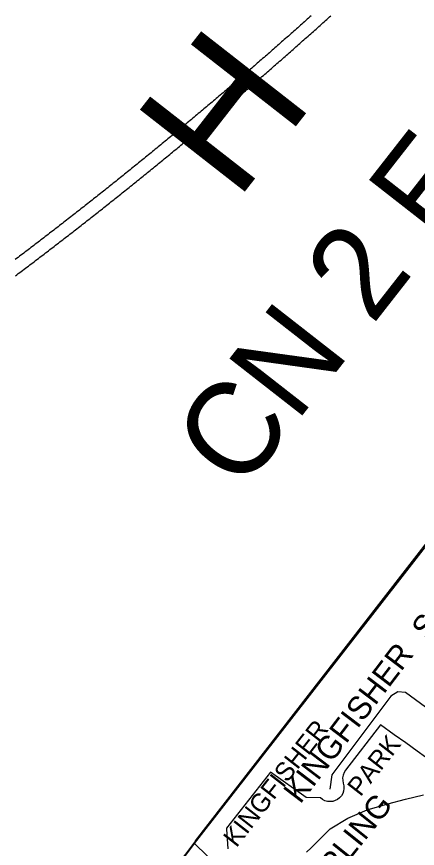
# Model space of a CAD drawing. Extents: x 586326 to 623965, y 4819854 to 4857850.
# Drawn here: x 595265 to 595698, y 4844078 to 4844977 of the extents above; entities that cross this region are included whole.
import ezdxf

# ---------------------------------------------------------------- set-up
doc = ezdxf.new("R2010")
doc.units = 0
for name, color, linetype in [('Grid Lbls', 7, 'Continuous'), ('Lots_Concessions', 7, 'Continuous'), ('Major Rds and Hwys', 7, 'Continuous'), ('Minor Rd Lbls', 7, 'Continuous'), ('Minor Rds', 7, 'Continuous'), ('Municipal Bdry', 7, 'Continuous'), ('Park Lbls', 7, 'Continuous'), ('Park Outlines', 7, 'Continuous')]:
    doc.layers.add(name, color=color, linetype=linetype)

msp = doc.modelspace()

# ---------------------------------------------------------------- linework, layer by layer
at = {"layer": 'Major Rds and Hwys'}
for points in [[(595583.23, 4844978.36), (595581.78, 4844977.06), (595580.33, 4844975.76), (595578.88, 4844974.46), (595577.42, 4844973.16), (595575.97, 4844971.86), (595574.52, 4844970.57), (595573.06, 4844969.27), (595571.61, 4844967.97), (595570.16, 4844966.68), (595568.7, 4844965.38), (595567.24, 4844964.09), (595565.79, 4844962.8), (595564.33, 4844961.5), (595562.87, 4844960.21), (595561.42, 4844958.92), (595559.96, 4844957.63), (595558.5, 4844956.34), (595557.04, 4844955.05), (595555.58, 4844953.76), (595554.12, 4844952.47), (595552.66, 4844951.18), (595551.2, 4844949.89), (595549.74, 4844948.6), (595548.27, 4844947.32), (595546.81, 4844946.03), (595545.35, 4844944.75), (595543.89, 4844943.46), (595542.42, 4844942.18), (595540.96, 4844940.89), (595539.49, 4844939.61), (595538.03, 4844938.33), (595536.56, 4844937.04), (595535.09, 4844935.76), (595533.63, 4844934.48), (595532.16, 4844933.2), (595530.69, 4844931.92), (595529.22, 4844930.64), (595527.75, 4844929.36), (595526.28, 4844928.08), (595524.81, 4844926.81), (595523.34, 4844925.53), (595521.87, 4844924.25), (595520.4, 4844922.98), (595518.93, 4844921.7), (595517.45, 4844920.43), (595515.98, 4844919.15), (595514.51, 4844917.88), (595513.03, 4844916.6), (595511.56, 4844915.33), (595510.08, 4844914.06), (595508.61, 4844912.79), (595507.13, 4844911.52), (595505.65, 4844910.25), (595504.18, 4844908.98), (595502.7, 4844907.71), (595501.22, 4844906.44), (595499.74, 4844905.17), (595498.26, 4844903.9), (595496.78, 4844902.64), (595495.3, 4844901.37), (595493.82, 4844900.11), (595492.34, 4844898.84), (595490.86, 4844897.58), (595489.38, 4844896.31), (595487.9, 4844895.05), (595486.41, 4844893.79), (595484.93, 4844892.52), (595483.45, 4844891.26), (595481.96, 4844890), (595480.48, 4844888.74), (595478.99, 4844887.48), (595477.5, 4844886.22), (595476.02, 4844884.96), (595474.53, 4844883.71), (595473.04, 4844882.45), (595471.56, 4844881.19), (595470.07, 4844879.93), (595468.58, 4844878.68), (595467.09, 4844877.42), (595465.6, 4844876.17), (595464.11, 4844874.91), (595462.62, 4844873.66), (595461.13, 4844872.41), (595459.63, 4844871.16), (595458.14, 4844869.9), (595456.65, 4844868.65), (595455.16, 4844867.4), (595453.66, 4844866.15), (595452.17, 4844864.9), (595450.67, 4844863.65), (595449.18, 4844862.41), (595447.68, 4844861.16), (595446.19, 4844859.91), (595444.69, 4844858.66), (595443.19, 4844857.42), (595441.69, 4844856.17), (595440.2, 4844854.93), (595438.7, 4844853.68), (595437.2, 4844852.44), (595435.7, 4844851.2), (595434.2, 4844849.95), (595432.7, 4844848.71), (595431.2, 4844847.47), (595429.7, 4844846.23), (595428.19, 4844844.99), (595426.69, 4844843.75), (595425.19, 4844842.51), (595423.68, 4844841.27), (595422.18, 4844840.04), (595420.68, 4844838.8), (595419.17, 4844837.56), (595417.67, 4844836.33), (595416.16, 4844835.09), (595414.65, 4844833.86), (595413.15, 4844832.62), (595411.64, 4844831.39), (595410.13, 4844830.15), (595408.62, 4844828.92), (595407.11, 4844827.69), (595405.61, 4844826.46), (595404.1, 4844825.23), (595402.59, 4844824), (595401.07, 4844822.77), (595399.56, 4844821.54), (595398.05, 4844820.31), (595396.54, 4844819.08), (595395.03, 4844817.86), (595393.51, 4844816.63), (595392, 4844815.4), (595390.49, 4844814.18), (595388.97, 4844812.95), (595387.46, 4844811.73), (595385.94, 4844810.51), (595384.43, 4844809.28), (595382.91, 4844808.06), (595381.39, 4844806.84), (595379.87, 4844805.62), (595378.36, 4844804.4), (595376.84, 4844803.18), (595375.32, 4844801.96), (595373.8, 4844800.74), (595372.28, 4844799.52), (595370.76, 4844798.3), (595369.24, 4844797.08), (595367.72, 4844795.87), (595366.2, 4844794.65), (595364.68, 4844793.44), (595363.15, 4844792.22), (595361.63, 4844791.01), (595360.11, 4844789.79), (595358.58, 4844788.58), (595357.06, 4844787.37), (595355.53, 4844786.16), (595354.01, 4844784.94), (595352.48, 4844783.73), (595350.96, 4844782.52), (595349.43, 4844781.31), (595347.9, 4844780.11), (595346.37, 4844778.9), (595344.85, 4844777.69), (595343.32, 4844776.48), (595341.79, 4844775.28), (595340.26, 4844774.07), (595338.73, 4844772.86), (595337.2, 4844771.66), (595335.67, 4844770.46), (595334.13, 4844769.25), (595332.6, 4844768.05), (595331.07, 4844766.85), (595329.54, 4844765.65), (595328, 4844764.44), (595326.47, 4844763.24), (595324.94, 4844762.04), (595323.4, 4844760.84), (595321.87, 4844759.65), (595320.33, 4844758.45), (595318.79, 4844757.25), (595317.26, 4844756.05), (595315.72, 4844754.86), (595314.18, 4844753.66), (595312.64, 4844752.47), (595311.11, 4844751.27), (595309.57, 4844750.08), (595308.03, 4844748.88), (595306.49, 4844747.69), (595304.95, 4844746.5), (595303.41, 4844745.31), (595301.87, 4844744.12), (595300.32, 4844742.93), (595298.78, 4844741.74), (595297.24, 4844740.55), (595295.7, 4844739.36), (595294.15, 4844738.17), (595292.61, 4844736.98), (595291.06, 4844735.8), (595289.52, 4844734.61), (595287.97, 4844733.42), (595286.43, 4844732.24), (595284.88, 4844731.05), (595283.33, 4844729.87), (595281.79, 4844728.69), (595280.24, 4844727.51), (595278.69, 4844726.32), (595277.14, 4844725.14), (595275.59, 4844723.96), (595274.04, 4844722.78), (595272.49, 4844721.6), (595270.94, 4844720.42), (595269.39, 4844719.24), (595267.84, 4844718.07), (595266.29, 4844716.89), (595264.74, 4844715.71), (595263.18, 4844714.54)], [(595263.44, 4844696.98), (595264.99, 4844698.15), (595266.55, 4844699.32), (595268.1, 4844700.5), (595269.66, 4844701.67), (595271.21, 4844702.84), (595272.77, 4844704.02), (595274.32, 4844705.2), (595275.87, 4844706.37), (595277.42, 4844707.55), (595278.97, 4844708.73), (595280.52, 4844709.91), (595282.07, 4844711.08), (595283.62, 4844712.26), (595285.17, 4844713.44), (595286.72, 4844714.62), (595288.27, 4844715.81), (595289.82, 4844716.99), (595291.37, 4844718.17), (595292.92, 4844719.35), (595294.46, 4844720.54), (595296.01, 4844721.72), (595297.55, 4844722.91), (595299.1, 4844724.09), (595300.65, 4844725.28), (595302.19, 4844726.47), (595303.73, 4844727.65), (595305.28, 4844728.84), (595306.82, 4844730.03), (595308.36, 4844731.22), (595309.91, 4844732.41), (595311.45, 4844733.6), (595312.99, 4844734.79), (595314.53, 4844735.98), (595316.07, 4844737.17), (595317.61, 4844738.37), (595319.15, 4844739.56), (595320.69, 4844740.75), (595322.23, 4844741.95), (595323.76, 4844743.14), (595325.3, 4844744.34), (595326.84, 4844745.54), (595328.38, 4844746.73), (595329.91, 4844747.93), (595331.45, 4844749.13), (595332.98, 4844750.33), (595334.52, 4844751.53), (595336.05, 4844752.73), (595337.59, 4844753.93), (595339.12, 4844755.13), (595340.65, 4844756.33), (595342.18, 4844757.53), (595343.72, 4844758.74), (595345.25, 4844759.94), (595346.78, 4844761.14), (595348.31, 4844762.35), (595349.84, 4844763.55), (595351.37, 4844764.76), (595352.9, 4844765.97), (595354.43, 4844767.17), (595355.96, 4844768.38), (595357.48, 4844769.59), (595359.01, 4844770.8), (595360.54, 4844772.01), (595362.06, 4844773.22), (595363.59, 4844774.43), (595365.11, 4844775.64), (595366.64, 4844776.85), (595368.16, 4844778.06), (595369.69, 4844779.28), (595371.21, 4844780.49), (595372.73, 4844781.7), (595374.26, 4844782.92), (595375.78, 4844784.13), (595377.3, 4844785.35), (595378.82, 4844786.57), (595380.34, 4844787.78), (595381.86, 4844789), (595383.38, 4844790.22), (595384.9, 4844791.44), (595386.42, 4844792.66), (595387.94, 4844793.88), (595389.46, 4844795.1), (595390.97, 4844796.32), (595392.49, 4844797.54), (595394.01, 4844798.77), (595395.52, 4844799.99), (595397.04, 4844801.21), (595398.55, 4844802.44), (595400.07, 4844803.66), (595401.58, 4844804.89), (595403.1, 4844806.11), (595404.61, 4844807.34), (595406.12, 4844808.57), (595407.63, 4844809.79), (595409.14, 4844811.02), (595410.66, 4844812.25), (595412.17, 4844813.48), (595413.68, 4844814.71), (595415.19, 4844815.94), (595416.7, 4844817.17), (595418.2, 4844818.41), (595419.71, 4844819.64), (595421.22, 4844820.87), (595422.73, 4844822.1), (595424.23, 4844823.34), (595425.74, 4844824.57), (595427.25, 4844825.81), (595428.75, 4844827.05), (595430.26, 4844828.28), (595431.76, 4844829.52), (595433.27, 4844830.76), (595434.77, 4844832), (595436.27, 4844833.23), (595437.77, 4844834.47), (595439.28, 4844835.71), (595440.78, 4844836.95), (595442.28, 4844838.2), (595443.78, 4844839.44), (595445.28, 4844840.68), (595446.78, 4844841.92), (595448.28, 4844843.17), (595449.78, 4844844.41), (595451.28, 4844845.66), (595452.77, 4844846.9), (595454.27, 4844848.15), (595455.77, 4844849.39), (595457.26, 4844850.64), (595458.76, 4844851.89), (595460.25, 4844853.14), (595461.75, 4844854.39), (595463.24, 4844855.64), (595464.74, 4844856.89), (595466.23, 4844858.14), (595467.72, 4844859.39), (595469.22, 4844860.64), (595470.71, 4844861.89), (595472.2, 4844863.14), (595473.69, 4844864.4), (595475.18, 4844865.65), (595476.67, 4844866.91), (595478.16, 4844868.16), (595479.65, 4844869.42), (595481.14, 4844870.67), (595482.62, 4844871.93), (595484.11, 4844873.19), (595485.6, 4844874.45), (595487.09, 4844875.71), (595488.57, 4844876.96), (595490.06, 4844878.22), (595491.54, 4844879.48), (595493.03, 4844880.75), (595494.51, 4844882.01), (595495.99, 4844883.27), (595497.48, 4844884.53), (595498.96, 4844885.8), (595500.44, 4844887.06), (595501.92, 4844888.32), (595503.4, 4844889.59), (595504.89, 4844890.85), (595506.37, 4844892.12), (595507.84, 4844893.39), (595509.32, 4844894.66), (595510.8, 4844895.92), (595512.28, 4844897.19), (595513.76, 4844898.46), (595515.24, 4844899.73), (595516.71, 4844901), (595518.19, 4844902.27), (595519.66, 4844903.54), (595521.14, 4844904.81), (595522.61, 4844906.09), (595524.09, 4844907.36), (595525.56, 4844908.63), (595527.03, 4844909.91), (595528.51, 4844911.18), (595529.98, 4844912.46), (595531.45, 4844913.73), (595532.92, 4844915.01), (595534.39, 4844916.29), (595535.86, 4844917.57), (595537.33, 4844918.84), (595538.8, 4844920.12), (595540.27, 4844921.4), (595541.74, 4844922.68), (595543.21, 4844923.96), (595544.67, 4844925.24), (595546.14, 4844926.53), (595547.61, 4844927.81), (595549.07, 4844929.09), (595550.54, 4844930.37), (595552, 4844931.66), (595553.47, 4844932.94), (595554.93, 4844934.23), (595556.39, 4844935.51), (595557.86, 4844936.8), (595559.32, 4844938.09), (595560.78, 4844939.37), (595562.24, 4844940.66), (595563.7, 4844941.95), (595565.16, 4844943.24), (595566.62, 4844944.53), (595568.08, 4844945.82), (595569.54, 4844947.11), (595571, 4844948.4), (595572.46, 4844949.69), (595573.91, 4844950.99), (595575.37, 4844952.28), (595576.83, 4844953.57), (595578.28, 4844954.87), (595579.74, 4844956.16), (595581.19, 4844957.46), (595582.65, 4844958.75), (595584.1, 4844960.05), (595585.55, 4844961.35), (595587.01, 4844962.64), (595588.46, 4844963.94), (595589.91, 4844965.24), (595591.36, 4844966.54), (595592.81, 4844967.84), (595594.26, 4844969.14), (595595.71, 4844970.44), (595597.16, 4844971.74), (595598.61, 4844973.05), (595600.06, 4844974.35), (595601.5, 4844975.65), (595602.95, 4844976.96), (595604.4, 4844978.26)], [(595457.19, 4844082.75), (595786.69, 4844506.42)], [(595213.76, 4843757.99), (595457.19, 4844082.75)], [(595630.02, 4843916.11), (595458.9, 4844081.1), (595457.19, 4844082.75)]]:
    msp.add_lwpolyline(points, dxfattribs=at)
at = {"layer": 'Minor Rds'}
msp.add_lwpolyline([(595746.21, 4844201.46), (595685.09, 4844246.28), (595676.94, 4844246.86), (595669.37, 4844242.2), (595605.64, 4844157.06), (595603.23, 4844141.78)], dxfattribs=at)
at = {"layer": 'Municipal Bdry'}
for p, q in [((595656.35, 4844341.43), (595877.31, 4844627.36)), ((595458.18, 4844085.89), (595656.35, 4844341.43)), ((595042.12, 4843533.12), (595458.73, 4844086.29))]:
    msp.add_line(p, q, dxfattribs=at)
at = {"layer": 'Park Outlines'}
for points in [[(595715.7, 4844169.89), (595697.71, 4844182.78), (595685.35, 4844191.64), (595673, 4844200.5), (595658.12, 4844211.16), (595620.27, 4844162.23), (595618.69, 4844159.71), (595617.63, 4844156.94), (595617.13, 4844154.02), (595617.21, 4844151.06), (595617.86, 4844148.16), (595618.49, 4844145.38), (595618.6, 4844142.53), (595618.17, 4844139.71), (595617.22, 4844137.02), (595615.79, 4844134.56), (595613.92, 4844132.4), (595611.68, 4844130.64), (595609.15, 4844129.32), (595606.42, 4844128.5), (595603.59, 4844128.2), (595600.74, 4844128.44), (595598, 4844129.2), (595595.44, 4844130.47), (595593.17, 4844132.19), (595577.62, 4844132.65), (595539.27, 4844159.96), (595539.03, 4844160.13), (595491.67, 4844099.36), (595491.69, 4844098.94), (595491.73, 4844098.49), (595493.2, 4844077)], [(595577.96, 4844073.52), (595583.02, 4844078.29), (595590.27, 4844085.35), (595603.69, 4844098.77), (595622.92, 4844110.39), (595643.61, 4844119.17), (595665.95, 4844126), (595685.18, 4844130.83), (595704.69, 4844135.39)]]:
    msp.add_lwpolyline(points, dxfattribs=at)

# ---------------------------------------------------------------- texts
at = {"layer": 'Grid Lbls'}
msp.add_text('H', height=144, rotation=52.00002, dxfattribs=at).set_placement((595501.75, 4844775.61))
at = {"layer": 'Lots_Concessions'}
msp.add_text('CN 2 E.H.S.', height=100, rotation=52.00002, dxfattribs=at).set_placement((595507.4, 4844461.2))
at = {"layer": 'Minor Rd Lbls'}
for s, rotation, p in [('SANDPIPER', 52.62421, (595709.59, 4844301.75)), ('KINGFISHER', 52.74473, (595571.3, 4844124.84)), ('STARLING', 51.34021, (595568.09, 4843993.89))]:
    msp.add_text(s, height=25.002, rotation=rotation, dxfattribs=at).set_placement(p)
at = {"layer": 'Park Lbls'}
for s, p in [('KINGFISHER', (595502.36, 4844077.7)), ('PARK', (595636.44, 4844132.72))]:
    msp.add_text(s, height=19.992, rotation=52.00002, dxfattribs=at).set_placement(p)

doc.saveas('drawing.dxf')
